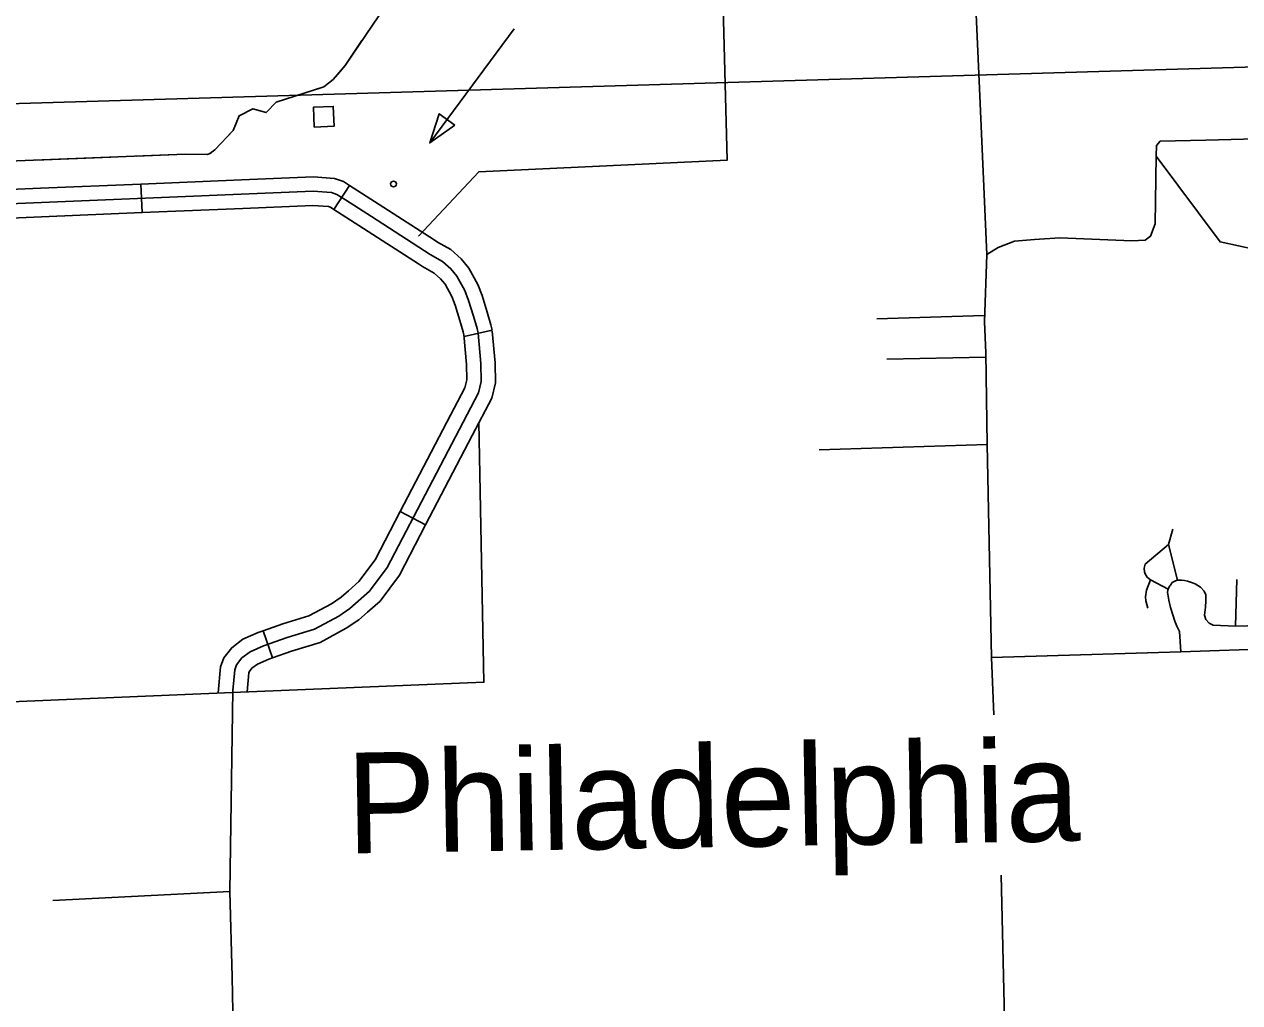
# Model space of a CAD drawing. Extents: x 1671357 to 13005564, y 567358 to 14261451.
# Drawn here: x 12758305.663 to 12758307.791, y 14259942.847 to 14259944.559 of the extents above; entities that cross this region are included whole.
import ezdxf

# ---------------------------------------------------------------- set-up
doc = ezdxf.new("R2010")
doc.units = 0
for name, color, linetype in [('24', 7, 'Continuous'), ('31', 7, 'Continuous'), ('33', 7, 'Continuous'), ('34', 7, 'Continuous'), ('43', 7, 'Continuous'), ('56', 7, 'Continuous'), ('6', 7, 'Continuous'), ('63', 7, 'Continuous'), ('Default', 7, 'Continuous')]:
    doc.layers.add(name, color=color, linetype=linetype)

msp = doc.modelspace()

# ---------------------------------------------------------------- linework, layer by layer
at = {"layer": '31'}
for p, q in [((12758305.8698, 14259944.2296), (12758305.8677, 14259944.2796)), ((12758306.2051, 14259944.2353), (12758306.2326, 14259944.2771)), ((12758306.3806, 14259944.1817), (12758306.3806, 14259944.1817)), ((12758306.4822, 14259944.0238), (12758306.4334, 14259944.013)), ((12758306.3216, 14259943.7063), (12758306.366, 14259943.6832)), ((12758306.0981, 14259943.4504), (12758306.0816, 14259943.4977))]:
    msp.add_line(p, q, dxfattribs=at)
for points in [[(12758306.4578, 14259944.0184), (12758306.4559, 14259944.027), (12758306.4499, 14259944.0481), (12758306.441, 14259944.076), (12758306.4344, 14259944.0933), (12758306.4207, 14259944.1185), (12758306.4102, 14259944.1312), (12758306.3953, 14259944.1442), (12758306.3736, 14259944.1564), (12758306.271, 14259944.2228), (12758306.2255, 14259944.2518), (12758306.2108, 14259944.2615), (12758306.2013, 14259944.2648), (12758306.1691, 14259944.2673), (12758305.4278, 14259944.236), (12758305.3972, 14259944.2351), (12758305.3628, 14259944.2361), (12758305.3356, 14259944.2381), (12758305.3088, 14259944.2419), (12758305.2661, 14259944.2495), (12758305.2383, 14259944.2564), (12758305.2177, 14259944.2625), (12758305.1811, 14259944.2896), (12758305.1582, 14259944.3313)], [(12758306.0439, 14259944.287), (12758305.8677, 14259944.2796)], [(12758306.2326, 14259944.2771), (12758306.222, 14259944.2842), (12758306.2064, 14259944.2895), (12758306.1695, 14259944.2923), (12758306.0439, 14259944.287)], [(12758305.6916, 14259944.2722), (12758305.5155, 14259944.2648)], [(12758305.8677, 14259944.2796), (12758305.6916, 14259944.2722)], [(12758306.2326, 14259944.2771), (12758306.2392, 14259944.2728), (12758306.2845, 14259944.2439), (12758306.3806, 14259944.1817)], [(12758306.2051, 14259944.2353), (12758306.1997, 14259944.2389), (12758306.1962, 14259944.2401), (12758306.1686, 14259944.2422), (12758306.046, 14259944.237)], [(12758305.5176, 14259944.2147), (12758305.6937, 14259944.2222)], [(12758305.6937, 14259944.2222), (12758305.8698, 14259944.2296)], [(12758306.046, 14259944.237), (12758305.8698, 14259944.2296)], [(12758306.3534, 14259944.1397), (12758306.2574, 14259944.2018), (12758306.2119, 14259944.2308), (12758306.2051, 14259944.2353)], [(12758306.3806, 14259944.1817), (12758306.3865, 14259944.1778), (12758306.4098, 14259944.1648), (12758306.4282, 14259944.1488), (12758306.4416, 14259944.1326), (12758306.4572, 14259944.1038), (12758306.4647, 14259944.0843), (12758306.4739, 14259944.0553), (12758306.4802, 14259944.0331), (12758306.4822, 14259944.0238)], [(12758306.4334, 14259944.013), (12758306.4316, 14259944.0208), (12758306.4259, 14259944.0409), (12758306.4174, 14259944.0677), (12758306.4116, 14259944.0828), (12758306.3999, 14259944.1045), (12758306.3922, 14259944.1137), (12758306.3808, 14259944.1236), (12758306.3606, 14259944.135), (12758306.3534, 14259944.1397)], [(12758306.4328, 14259944.0165), (12758306.4377, 14259943.9639), (12758306.4382, 14259943.9371), (12758306.4346, 14259943.9229), (12758306.4032, 14259943.8626)], [(12758306.4826, 14259944.0223), (12758306.4877, 14259943.9668), (12758306.4884, 14259943.9314), (12758306.4817, 14259943.9049), (12758306.4476, 14259943.8394)], [(12758306.4578, 14259944.0184), (12758306.4627, 14259943.9653), (12758306.4633, 14259943.9342), (12758306.4582, 14259943.9139)], [(12758306.4582, 14259943.9139), (12758306.2989, 14259943.6086), (12758306.2676, 14259943.5668), (12758306.2334, 14259943.5366), (12758306.2139, 14259943.5234), (12758306.1714, 14259943.5005), (12758306.1236, 14259943.4858), (12758306.0821, 14259943.4713), (12758306.0588, 14259943.461), (12758306.0442, 14259943.45), (12758306.0347, 14259943.4379), (12758306.0317, 14259943.4294), (12758306.0286, 14259943.3928)], [(12758306.4032, 14259943.8626), (12758306.3216, 14259943.7063)], [(12758306.4476, 14259943.8394), (12758306.366, 14259943.6832)], [(12758306.2308, 14259943.5677), (12758306.2491, 14259943.5839), (12758306.2776, 14259943.622), (12758306.3216, 14259943.7063)], [(12758306.366, 14259943.6832), (12758306.3202, 14259943.5952), (12758306.2861, 14259943.5497), (12758306.264, 14259943.5302)], [(12758306.0816, 14259943.4977), (12758306.1158, 14259943.5096), (12758306.1617, 14259943.5237), (12758306.2009, 14259943.5448), (12758306.218, 14259943.5564), (12758306.2308, 14259943.5677)], [(12758306.264, 14259943.5302), (12758306.2488, 14259943.5168), (12758306.2269, 14259943.5019), (12758306.1812, 14259943.4773), (12758306.1314, 14259943.462), (12758306.0981, 14259943.4504)], [(12758306.0816, 14259943.4977), (12758306.0729, 14259943.4947), (12758306.046, 14259943.4827), (12758306.0266, 14259943.468), (12758306.0125, 14259943.4501), (12758306.0071, 14259943.4347), (12758306.0031, 14259943.3887)], [(12758306.0981, 14259943.4504), (12758306.0913, 14259943.448), (12758306.0716, 14259943.4393), (12758306.0619, 14259943.432), (12758306.057, 14259943.4257), (12758306.0564, 14259943.4241), (12758306.0535, 14259943.3906)]]:
    msp.add_lwpolyline(points, dxfattribs=at)
at = {"layer": '33'}
for points in [[(12758307.3353, 14259944.447), (12758307.3205, 14259944.7853)], [(12758307.3353, 14259944.447), (12758307.3353, 14259944.447)], [(12758307.3353, 14259944.447), (12758307.3353, 14259944.447)], [(12758307.7314, 14259944.3565), (12758307.6515, 14259944.3544), (12758307.6451, 14259944.3471), (12758307.6449, 14259944.3284), (12758307.6428, 14259944.2101), (12758307.6347, 14259944.1883), (12758307.6253, 14259944.1816), (12758307.6023, 14259944.1803), (12758307.4761, 14259944.1857), (12758307.4318, 14259944.1825), (12758307.3968, 14259944.1794), (12758307.3682, 14259944.1685), (12758307.348, 14259944.1563), (12758307.3353, 14259944.447)], [(12758308.2388, 14259944.3696), (12758307.7314, 14259944.3565)], [(12758307.348, 14259944.1563), (12758307.3439, 14259944.0383), (12758307.3462, 14259943.9841), (12758307.3486, 14259943.8238), (12758307.3563, 14259943.4508), (12758307.3602, 14259943.3507)], [(12758307.1557, 14259944.0436), (12758307.3435, 14259944.0492)], [(12758307.173, 14259943.9728), (12758307.3463, 14259943.9765)], [(12758307.3563, 14259943.4508), (12758307.688, 14259943.4606), (12758308.0274, 14259943.4725), (12758308.2181, 14259943.478)], [(12758306.0286, 14259943.3928), (12758306.0233, 14259943.041), (12758306.0273, 14259942.8918)], [(12758308.1721, 14259940.1149), (12758308.0447, 14259940.1113), (12758307.86, 14259940.1026), (12758307.6762, 14259940.0966), (12758307.4415, 14259940.0867), (12758307.418, 14259940.7896), (12758307.409, 14259941.0778), (12758307.4045, 14259941.2227), (12758307.4025, 14259941.2605), (12758307.3985, 14259941.384), (12758307.3959, 14259941.5927), (12758307.3938, 14259941.7746), (12758307.3907, 14259942.0416), (12758307.3852, 14259942.5669), (12758307.3732, 14259943.07)], [(12758306.0273, 14259942.8918), (12758306.0285, 14259942.8312), (12758306.0458, 14259942.7666)]]:
    msp.add_lwpolyline(points, dxfattribs=at)
at = {"layer": '34'}
for points in [[(12758307.6449, 14259944.3284), (12758307.7564, 14259944.1783), (12758307.8849, 14259944.1506)], [(12758307.3486, 14259943.8238), (12758307.0549, 14259943.8146)], [(12758307.3482, 14259943.8255), (12758307.3486, 14259943.8238)], [(12758307.6664, 14259943.6489), (12758307.674, 14259943.6757)], [(12758307.6821, 14259943.5863), (12758307.6664, 14259943.6489), (12758307.6254, 14259943.6144), (12758307.6234, 14259943.6073), (12758307.6243, 14259943.601), (12758307.6255, 14259943.5973), (12758307.6291, 14259943.5914), (12758307.6346, 14259943.587), (12758307.6657, 14259943.5702)], [(12758307.6346, 14259943.587), (12758307.6277, 14259943.5686), (12758307.6258, 14259943.5568), (12758307.6265, 14259943.5502), (12758307.6303, 14259943.5373)], [(12758307.991, 14259943.5118), (12758307.7837, 14259943.5055), (12758307.7445, 14259943.5075), (12758307.7374, 14259943.5109), (12758307.7314, 14259943.5174), (12758307.7294, 14259943.525), (12758307.7309, 14259943.5391), (12758307.7314, 14259943.5502), (12758307.7316, 14259943.5606), (12758307.7287, 14259943.5668), (12758307.722, 14259943.5739), (12758307.7128, 14259943.5795), (12758307.7066, 14259943.5823), (12758307.6992, 14259943.5843), (12758307.6941, 14259943.5855), (12758307.6891, 14259943.5862), (12758307.6844, 14259943.5864), (12758307.6821, 14259943.5863), (12758307.6785, 14259943.5851), (12758307.6726, 14259943.5819), (12758307.6697, 14259943.5777), (12758307.6685, 14259943.576), (12758307.6669, 14259943.5733), (12758307.6657, 14259943.5702), (12758307.6651, 14259943.5685), (12758307.6646, 14259943.5645), (12758307.6651, 14259943.5615), (12758307.6669, 14259943.5512), (12758307.6697, 14259943.5386), (12758307.6739, 14259943.5257), (12758307.6771, 14259943.5144), (12758307.6808, 14259943.5055), (12758307.683, 14259943.5009), (12758307.6855, 14259943.4964), (12758307.688, 14259943.4606)], [(12758307.7837, 14259943.5055), (12758307.7856, 14259943.5873)], [(12758306.0233, 14259943.041), (12758305.7135, 14259943.0254)]]:
    msp.add_lwpolyline(points, dxfattribs=at)
at = {"layer": '43'}
for points in [[(12758306.4619, 14259944.8373), (12758306.225, 14259944.4871), (12758306.2041, 14259944.4626), (12758306.1876, 14259944.4499), (12758306.1046, 14259944.423), (12758306.087, 14259944.4046), (12758306.0637, 14259944.4115), (12758306.0393, 14259944.399), (12758306.0288, 14259944.3732), (12758305.997, 14259944.3395), (12758305.9885, 14259944.3328), (12758305.9841, 14259944.3315), (12758305.9452, 14259944.332), (12758305.3111, 14259944.3069)], [(12758306.2545, 14259944.5307), (12758306.225, 14259944.4871), (12758306.2162, 14259944.4768)], [(12758306.2162, 14259944.4768), (12758306.2041, 14259944.4626), (12758306.1876, 14259944.4499), (12758306.1624, 14259944.4417)], [(12758306.1204, 14259944.4281), (12758306.1046, 14259944.423), (12758306.087, 14259944.4046), (12758306.0637, 14259944.4115), (12758306.0393, 14259944.399), (12758306.0288, 14259944.3732), (12758306.0216, 14259944.3656)], [(12758305.8151, 14259944.3269), (12758305.683, 14259944.3216)], [(12758305.9905, 14259944.3344), (12758305.9885, 14259944.3328), (12758305.9841, 14259944.3315), (12758305.9452, 14259944.332), (12758305.8591, 14259944.3286)]]:
    msp.add_lwpolyline(points, dxfattribs=at)
at = {"layer": '56'}
msp.add_lwpolyline([(12758306.521, 14259944.5512), (12758306.3731, 14259944.3515)], dxfattribs=at)
for points in [[(12758306.1708, 14259944.3794), (12758306.1694, 14259944.4141), (12758306.2042, 14259944.4156), (12758306.2057, 14259944.3809)], [(12758306.4172, 14259944.3824), (12758306.3898, 14259944.4026), (12758306.3731, 14259944.3515)]]:
    msp.add_lwpolyline(points, close=True, dxfattribs=at)
msp.add_circle((12758306.3097, 14259944.2797), 0.00501, dxfattribs=at)
at = {"layer": '6'}
for points in [[(12758308.2277, 14259944.8183), (12758307.3205, 14259944.7853), (12758306.8818, 14259944.7673), (12758306.8936, 14259944.3212), (12758306.4589, 14259944.301), (12758306.3534, 14259944.1881)], [(12758306.4592, 14259943.862), (12758306.4681, 14259943.4074), (12758306.0281, 14259943.3897), (12758304.8094, 14259943.3385)]]:
    msp.add_lwpolyline(points, dxfattribs=at)
at = {"layer": '63'}
msp.add_circle((12758304.6755, 14259945.2943), 1.077, dxfattribs=at)
at = {"layer": 'Default'}
msp.add_line((12758310.0419, 14259944.551), (12758300.287, 14259944.2608), dxfattribs=at)

# ---------------------------------------------------------------- texts
at = {"layer": '24'}
msp.add_text('Philadelphia', height=0.176279, rotation=1, dxfattribs=at).set_placement((12758306.2285, 14259943.1077))

doc.saveas('drawing.dxf')
